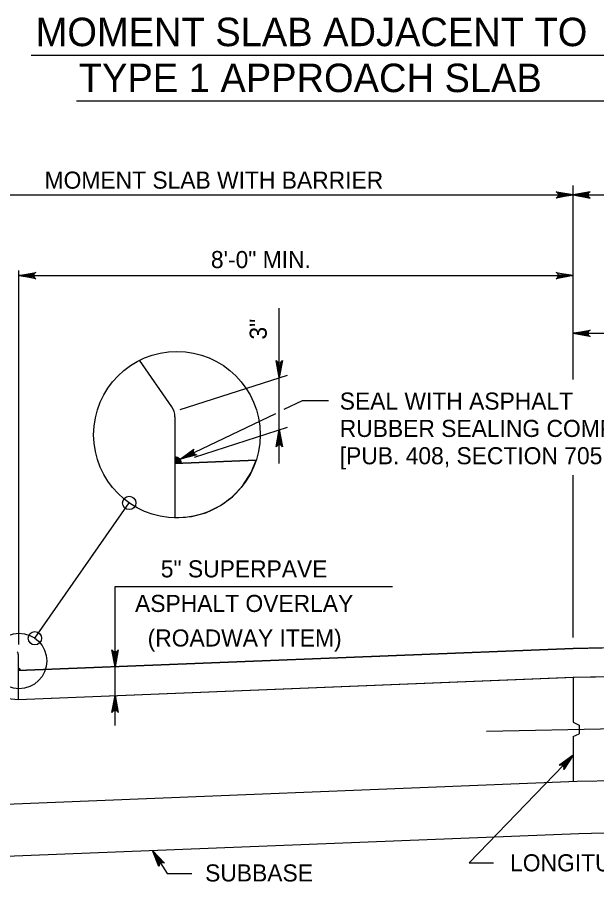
# Model space of a CAD drawing. Extents: x 636530 to 644067, y 294168 to 299122.
# Drawn here: x 642161.7 to 642263.5, y 298001.6 to 298153.4 of the extents above; entities that cross this region are included whole.
import ezdxf

# ---------------------------------------------------------------- set-up
doc = ezdxf.new("R2010")
doc.units = 0
doc.layers.add('1', color=7, linetype='Continuous')

msp = doc.modelspace()

# ---------------------------------------------------------------- linework, layer by layer
at = {"layer": '1'}
for p, q in [((642164.11, 298146.76), (642278.96, 298146.76)), ((642172.11, 298138.71), (642271.11, 298138.71)), ((642259.41, 298089.8), (642259.41, 298123.87)), ((642141.3, 298122.21), (642327.4, 298122.21)), ((642161.99, 298043.25), (642161.99, 298108.91)), ((642161.99, 298108.04), (642259.41, 298108.04)), ((642207.74, 298075.03), (642207.74, 298102.33)), ((642259.41, 298097.89), (642291.16, 298097.89)), ((642188.85, 298084.97), (642183.15, 298093.15)), ((642190.33, 298084.49), (642209.17, 298090.57)), ((642208.61, 298084.55), (642211.83, 298086.09)), ((642211.83, 298086.09), (642216.41, 298086.09)), ((642189.39, 298083.23), (642189.39, 298065.46)), ((642190.29, 298075.76), (642207.11, 298083.83)), ((642192.83, 298076.15), (642209.17, 298081.43)), ((642189.39, 298075.04), (642203.67, 298075.61)), ((642259.41, 298044.44), (642259.41, 298072.98)), ((642164.78, 298044.33), (642181.36, 298068.09)), ((642178.89, 298029), (642178.89, 298053.41)), ((642178.89, 298053.41), (642227.66, 298053.41)), ((642161.87, 298038.66), (642259.41, 298042.56)), ((642259.41, 298042.56), (642286.74, 298043.1)), ((642161.87, 298041.38), (642161.87, 298033.57)), ((642259.56, 298037.48), (642286.74, 298038.02)), ((642161.87, 298033.57), (642259.56, 298037.48)), ((642259.41, 298037.48), (642259.41, 298029.6)), ((642142.06, 298035.53), (642161.87, 298033.57)), ((642244.17, 298028), (642274.65, 298028.61)), ((642259.41, 298029.6), (642260.42, 298029.09)), ((642260.42, 298029.09), (642260.42, 298027.57)), ((642259.41, 298027.06), (642260.42, 298027.57)), ((642259.41, 298027.06), (642259.41, 298019.18)), ((642241.08, 298004.86), (642259.41, 298023.81)), ((642260.09, 298019.2), (642286.74, 298019.73)), ((642141.3, 298014.45), (642260.09, 298019.2)), ((642260.36, 298010.06), (642286.74, 298010.58)), ((642135.2, 298005.05), (642260.36, 298010.06)), ((642185.47, 298007.06), (642188.05, 298002.99)), ((642241.08, 298004.86), (642245.4, 298004.86)), ((642188.05, 298002.99), (642192.36, 298002.99))]:
    msp.add_line(p, q, dxfattribs=at)
for points in [[(642259.41, 298122.21), (642256.42, 298121.65), (642256.54, 298121.73), (642256.65, 298121.81), (642256.71, 298121.91), (642256.77, 298122.01), (642256.79, 298122.11), (642256.81, 298122.21), (642256.79, 298122.31), (642256.77, 298122.41), (642256.71, 298122.51), (642256.65, 298122.61), (642256.54, 298122.69), (642256.42, 298122.77), (642259.41, 298122.21), (642256.54, 298122.69), (642256.65, 298122.61), (642259.41, 298122.21), (642256.71, 298122.51), (642256.77, 298122.41), (642259.41, 298122.21), (642256.79, 298122.31), (642256.81, 298122.21), (642259.41, 298122.21), (642256.79, 298122.11), (642256.77, 298122.01), (642259.41, 298122.21), (642256.71, 298121.91), (642256.65, 298121.81), (642259.41, 298122.21), (642256.54, 298121.73)], [(642259.41, 298122.21), (642262.39, 298121.65), (642262.28, 298121.73), (642262.16, 298121.81), (642262.1, 298121.91), (642262.04, 298122.01), (642262.02, 298122.11), (642262.01, 298122.21), (642262.02, 298122.31), (642262.04, 298122.41), (642262.1, 298122.51), (642262.16, 298122.61), (642262.28, 298122.69), (642262.39, 298122.77), (642259.41, 298122.21), (642262.28, 298122.69), (642262.16, 298122.61), (642259.41, 298122.21), (642262.1, 298122.51), (642262.04, 298122.41), (642259.41, 298122.21), (642262.02, 298122.31), (642262.01, 298122.21), (642259.41, 298122.21), (642262.02, 298122.11), (642262.04, 298122.01), (642259.41, 298122.21), (642262.1, 298121.91), (642262.16, 298121.81), (642259.41, 298122.21), (642262.28, 298121.73)], [(642161.99, 298108.04), (642164.97, 298108.6), (642164.74, 298108.44), (642164.62, 298108.24), (642164.59, 298108.04), (642164.62, 298107.84), (642164.74, 298107.64), (642164.97, 298107.48), (642161.99, 298108.04), (642164.74, 298107.64), (642164.62, 298107.84), (642161.99, 298108.04), (642164.59, 298108.04), (642164.62, 298108.24), (642161.99, 298108.04), (642164.74, 298108.44)], [(642259.41, 298108.04), (642256.42, 298107.48), (642256.65, 298107.64), (642256.77, 298107.84), (642256.81, 298108.04), (642256.77, 298108.24), (642256.65, 298108.44), (642256.42, 298108.6), (642259.41, 298108.04), (642256.65, 298108.44), (642256.77, 298108.24), (642259.41, 298108.04), (642256.81, 298108.04), (642256.77, 298107.84), (642259.41, 298108.04), (642256.65, 298107.64)], [(642259.41, 298097.89), (642262.39, 298098.45), (642262.28, 298098.37), (642262.16, 298098.29), (642262.1, 298098.19), (642262.04, 298098.09), (642262.02, 298097.99), (642262.01, 298097.89), (642262.02, 298097.79), (642262.04, 298097.69), (642262.1, 298097.59), (642262.16, 298097.49), (642262.28, 298097.41), (642262.39, 298097.33), (642259.41, 298097.89), (642262.28, 298097.41), (642262.16, 298097.49), (642259.41, 298097.89), (642262.1, 298097.59), (642262.04, 298097.69), (642259.41, 298097.89), (642262.02, 298097.79), (642262.01, 298097.89), (642259.41, 298097.89), (642262.02, 298097.99), (642262.04, 298098.09), (642259.41, 298097.89), (642262.1, 298098.19), (642262.16, 298098.29), (642259.41, 298097.89), (642262.28, 298098.37)], [(642207.74, 298090.11), (642207.18, 298093.09), (642207.34, 298092.86), (642207.54, 298092.75), (642207.74, 298092.71), (642207.94, 298092.75), (642208.14, 298092.86), (642208.3, 298093.09), (642207.74, 298090.11), (642208.14, 298092.86), (642207.94, 298092.75), (642207.74, 298090.11), (642207.74, 298092.71), (642207.54, 298092.75), (642207.74, 298090.11), (642207.34, 298092.86)], [(642207.74, 298080.97), (642208.3, 298077.98), (642208.14, 298078.21), (642207.94, 298078.33), (642207.74, 298078.37), (642207.54, 298078.33), (642207.34, 298078.21), (642207.18, 298077.98), (642207.74, 298080.97), (642207.34, 298078.21), (642207.54, 298078.33), (642207.74, 298080.97), (642207.74, 298078.37), (642207.94, 298078.33), (642207.74, 298080.97), (642208.14, 298078.21)], [(642190.29, 298075.76), (642192.73, 298077.55), (642192.6, 298077.31), (642192.58, 298077.08), (642192.63, 298076.89), (642192.75, 298076.72), (642192.94, 298076.59), (642193.22, 298076.55), (642190.29, 298075.76), (642192.94, 298076.59), (642192.75, 298076.72), (642190.29, 298075.76), (642192.63, 298076.89), (642192.58, 298077.08), (642190.29, 298075.76), (642192.6, 298077.31)], [(642189.39, 298065.46), (642192.33, 298065.69), (642194.8, 298066.36), (642197.39, 298067.62), (642199.51, 298069.2), (642201.35, 298071.19), (642202.77, 298073.44), (642203.67, 298075.61)], [(642203.67, 298075.61), (642189.39, 298075.04), (642189.39, 298065.46)], [(642286.74, 298043.1), (642259.41, 298042.56), (642161.87, 298038.66), (642161.87, 298033.58), (642259.41, 298037.48), (642286.74, 298038.02)], [(642178.89, 298039.34), (642178.33, 298042.32), (642178.41, 298042.2), (642178.49, 298042.09), (642178.59, 298042.03), (642178.69, 298041.97), (642178.79, 298041.95), (642178.89, 298041.94), (642178.99, 298041.95), (642179.09, 298041.97), (642179.19, 298042.03), (642179.29, 298042.09), (642179.36, 298042.2), (642179.44, 298042.32), (642178.89, 298039.34), (642179.36, 298042.2), (642179.29, 298042.09), (642178.89, 298039.34), (642179.19, 298042.03), (642179.09, 298041.97), (642178.89, 298039.34), (642178.99, 298041.95), (642178.89, 298041.94), (642178.89, 298039.34), (642178.79, 298041.95), (642178.69, 298041.97), (642178.89, 298039.34), (642178.59, 298042.03), (642178.49, 298042.09), (642178.89, 298039.34), (642178.41, 298042.2)], [(642178.89, 298034.26), (642179.44, 298031.27), (642179.36, 298031.39), (642179.29, 298031.5), (642179.19, 298031.56), (642179.09, 298031.62), (642178.99, 298031.64), (642178.89, 298031.66), (642178.79, 298031.64), (642178.69, 298031.62), (642178.59, 298031.56), (642178.49, 298031.5), (642178.41, 298031.39), (642178.33, 298031.27), (642178.89, 298034.26), (642178.41, 298031.39), (642178.49, 298031.5), (642178.89, 298034.26), (642178.59, 298031.56), (642178.69, 298031.62), (642178.89, 298034.26), (642178.79, 298031.64), (642178.89, 298031.66), (642178.89, 298034.26), (642178.99, 298031.64), (642179.09, 298031.62), (642178.89, 298034.26), (642179.19, 298031.56), (642179.29, 298031.5), (642178.89, 298034.26), (642179.36, 298031.39)], [(642259.41, 298023.81), (642257.74, 298021.27), (642257.76, 298021.41), (642257.78, 298021.55), (642257.75, 298021.66), (642257.72, 298021.77), (642257.66, 298021.86), (642257.6, 298021.94), (642257.52, 298022), (642257.43, 298022.05), (642257.32, 298022.08), (642257.21, 298022.11), (642257.07, 298022.08), (642256.93, 298022.05), (642259.41, 298023.81), (642257.07, 298022.08), (642257.21, 298022.11), (642259.41, 298023.81), (642257.32, 298022.08), (642257.43, 298022.05), (642259.41, 298023.81), (642257.52, 298022), (642257.6, 298021.94), (642259.41, 298023.81), (642257.66, 298021.86), (642257.72, 298021.77), (642259.41, 298023.81), (642257.75, 298021.66), (642257.78, 298021.55), (642259.41, 298023.81), (642257.76, 298021.41)], [(642185.47, 298007.06), (642187.54, 298004.84), (642187.41, 298004.89), (642187.28, 298004.95), (642187.17, 298004.95), (642187.05, 298004.94), (642186.96, 298004.9), (642186.86, 298004.86), (642186.79, 298004.8), (642186.71, 298004.73), (642186.66, 298004.62), (642186.61, 298004.52), (642186.6, 298004.38), (642186.59, 298004.24), (642185.47, 298007.06), (642186.6, 298004.38), (642186.61, 298004.52), (642185.47, 298007.06), (642186.66, 298004.62), (642186.71, 298004.73), (642185.47, 298007.06), (642186.79, 298004.8), (642186.86, 298004.86), (642185.47, 298007.06), (642186.96, 298004.9), (642187.05, 298004.94), (642185.47, 298007.06), (642187.17, 298004.95), (642187.28, 298004.95), (642185.47, 298007.06), (642187.41, 298004.89)]]:
    msp.add_lwpolyline(points, dxfattribs=at)
for centre, radius in [((642189.74, 298080.09), 14.63), ((642181.36, 298068.09), 1.17), ((642164.78, 298044.33), 1.17), ((642161.99, 298040.34), 4.88)]:
    msp.add_circle(centre, radius, dxfattribs=at)
for centre, radius, start, end in [((642186.35, 298083.23), 3.05, 0, 34.8593), ((642186.35, 298083.23), 3.05, 0, 34.8593), ((642186.35, 298083.23), 3.05, 0, 34.8593), ((642189.39, 298075.04), 1.14, 2.2906, 90), ((642189.39, 298075.04), 0.962, 2.2906, 90), ((642189.39, 298075.04), 0.779, 2.2906, 90), ((642189.39, 298075.04), 0.596, 2.2906, 90), ((642189.39, 298075.04), 0.413, 2.2906, 90), ((642189.39, 298075.04), 0.23, 2.2906, 90), ((642160.86, 298041.38), 1.02, 0, 34.8593), ((642160.86, 298041.38), 1.02, 0, 34.8593), ((642160.86, 298041.38), 1.02, 0, 34.8593), ((642161.87, 298038.66), 0.382, 2.2906, 90), ((642161.87, 298038.66), 0.321, 2.2906, 90), ((642161.87, 298038.66), 0.26, 2.2906, 90), ((642161.87, 298038.66), 0.199, 2.2906, 90), ((642161.87, 298038.66), 0.138, 2.2906, 90), ((642161.87, 298038.66), 0.0768, 2.2906, 90)]:
    msp.add_arc(centre, radius, start, end, dxfattribs=at)

# ---------------------------------------------------------------- texts
for s, height, p in [('MOMENT SLAB ADJACENT TO', 5, (642164.92, 298148.33)), ('TYPE 1 APPROACH SLAB', 5, (642172.5, 298140.26)), ('MOMENT SLAB WITH BARRIER', 3, (642166.49, 298123.3)), ('8\'-0" MIN.', 3, (642195.72, 298109.35)), ('SEAL WITH ASPHALT', 3, (642218.36, 298084.49)), ('RUBBER SEALING COMPOUND', 3, (642218.36, 298079.69)), ('[PUB. 408, SECTION 705.4(g)]', 3, (642218.36, 298074.89)), ('5" SUPERPAVE', 3, (642186.91, 298055.02)), ('ASPHALT OVERLAY', 3, (642182.39, 298048.95)), ('(ROADWAY ITEM)', 3, (642184.6, 298042.88)), ('LONGITUDINAL', 3, (642248.3, 298003.39)), ('SUBBASE', 3, (642194.7, 298001.61))]:
    msp.add_text(s, height=height, dxfattribs=at).set_placement(p)
msp.add_text('3"', height=3, rotation=90, dxfattribs=at).set_placement((642205.53, 298096.79))

doc.saveas('drawing.dxf')
